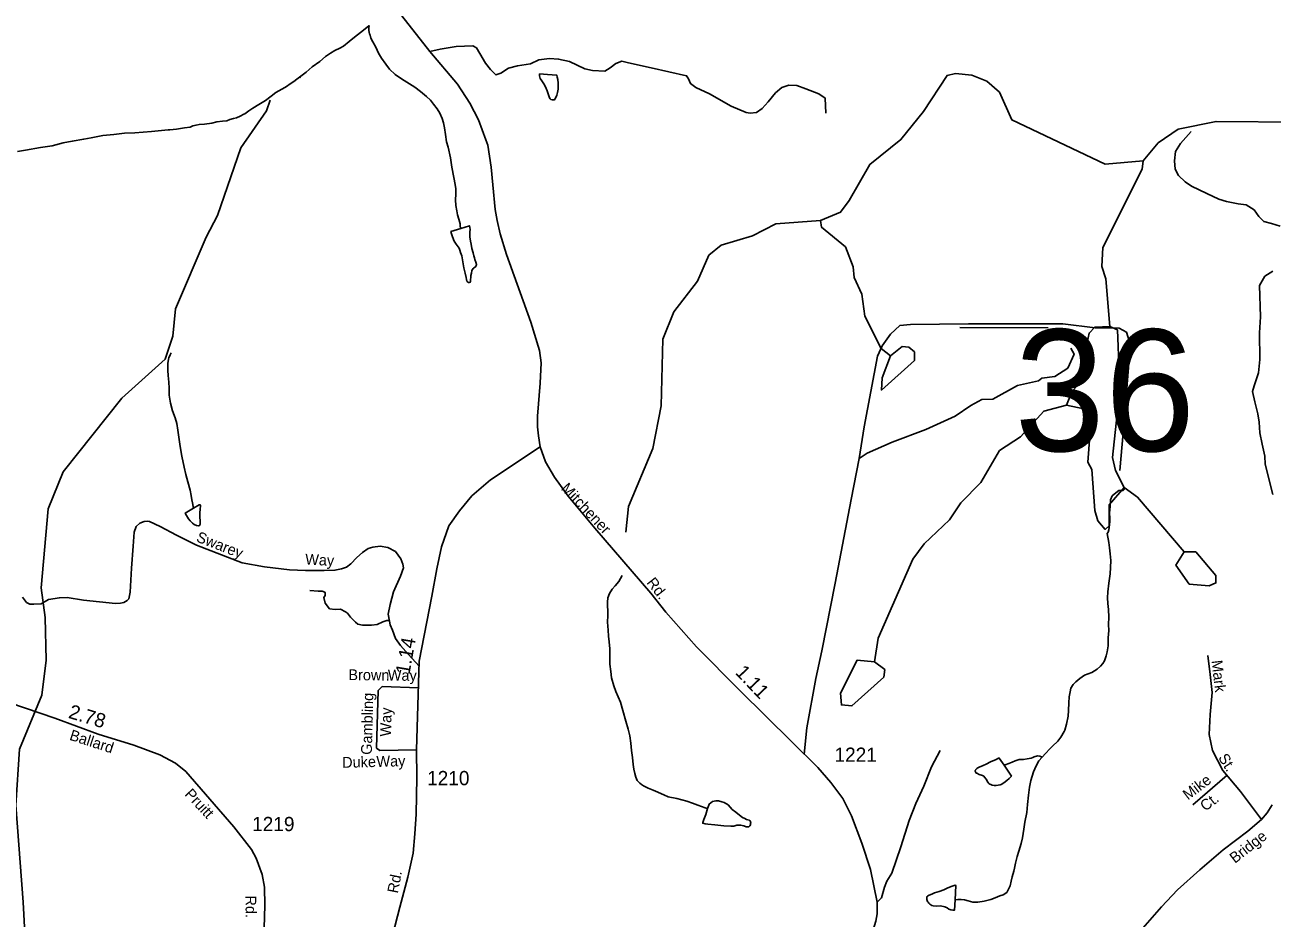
# Model space of a CAD drawing. Extents: x 2126262 to 2293712, y 749403 to 919119.
# Drawn here: x 2170507 to 2181448, y 865595 to 873429 of the extents above; entities that cross this region are included whole.
import ezdxf

# ---------------------------------------------------------------- set-up
doc = ezdxf.new("R2010")
doc.units = 0
for name, color, linetype in [('Exist Hydrographic Creek Single Shore', 7, 'Continuous'), ('Exist Hydrographic Misc Water Feature', 7, 'Continuous'), ('Exist Hydrographic Pond Under 1500 Sq Ft', 7, 'Continuous'), ('Exist Road Non-System Type 51', 7, 'Continuous'), ('Exist Road Non-System Type 51 Label', 7, 'Continuous'), ('Exist Road Secondary Mileage Hundredths English Label', 7, 'Continuous'), ('Exist Road Secondary Structure Standard Bridge Number Label', 7, 'Continuous'), ('Exist Road Secondary Type 51 Attributed', 7, 'Continuous'), ('Exist Road Secondary Type 51 Label', 7, 'Continuous'), ('Exist Road Secondary Type 51 Number Label', 7, 'Continuous')]:
    doc.layers.add(name, color=color, linetype=linetype)

msp = doc.modelspace()

# ---------------------------------------------------------------- linework, layer by layer
at = {"layer": 'Exist Hydrographic Creek Single Shore'}
for points in [[(2172927, 872980), (2172973, 873014), (2173028, 873061), (2173094, 873109), (2173144, 873151), (2173188, 873182), (2173227, 873206), (2173269, 873226), (2173301, 873242), (2173351, 873285), (2173413, 873333), (2173462, 873371), (2173524, 873421), (2173528, 873423)], [(2174330, 871644), (2174328, 871648), (2174326, 871664), (2174324, 871684), (2174313, 871724), (2174303, 871762), (2174295, 871798), (2174287, 871846), (2174285, 871896), (2174288, 871944), (2174288, 871992), (2174282, 872030), (2174270, 872092), (2174253, 872182), (2174240, 872262), (2174220, 872358), (2174206, 872404), (2174196, 872469), (2174187, 872525), (2174179, 872569), (2174167, 872609), (2174146, 872655), (2174122, 872693), (2174092, 872735), (2174066, 872769), (2174029, 872802), (2173977, 872844), (2173927, 872882), (2173881, 872912), (2173833, 872941), (2173793, 872969), (2173754, 872993), (2173706, 873041), (2173672, 873084), (2173634, 873138), (2173609, 873180), (2173585, 873234), (2173559, 873280), (2173541, 873314), (2173535, 873338), (2173531, 873351), (2173525, 873379), (2173524, 873401), (2173528, 873423)], [(2177487, 871713), (2177662, 871788), (2177737, 871888), (2177918, 872206), (2178192, 872424), (2178390, 872669), (2178597, 872986), (2178672, 873004), (2178813, 872988), (2178947, 872936), (2179056, 872839), (2179165, 872597), (2179984, 872209), (2180317, 872238)], [(2170441, 872320), (2170513, 872331), (2170643, 872353), (2170745, 872370), (2170841, 872394), (2170922, 872409), (2171023, 872428), (2171088, 872440), (2171190, 872458), (2171286, 872469), (2171380, 872480), (2171472, 872484), (2171618, 872493), (2171764, 872508), (2171778, 872510), (2171836, 872516), (2171906, 872526), (2171956, 872533), (2171980, 872543), (2172008, 872551), (2172036, 872555), (2172081, 872559), (2172146, 872568), (2172191, 872578), (2172239, 872584), (2172277, 872589), (2172303, 872599), (2172337, 872607), (2172363, 872615), (2172395, 872629), (2172427, 872645), (2172435, 872649), (2172471, 872676), (2172507, 872700), (2172558, 872732), (2172618, 872766), (2172668, 872803), (2172708, 872837), (2172786, 872881), (2172802, 872889), (2172835, 872912), (2172867, 872934), (2172893, 872952), (2172927, 872980)], [(2170469, 864959), (2170527, 865083), (2170491, 865733), (2170427, 866584), (2170458, 867075), (2170655, 867550), (2170694, 867858), (2170684, 868232), (2170649, 868492), (2170712, 869183), (2170843, 869508), (2171356, 870154), (2171738, 870497), (2171803, 870699), (2171827, 870938), (2172098, 871566), (2172197, 871757), (2172402, 872350), (2172625, 872677), (2172658, 872768)], [(2180317, 872238), (2180450, 872396), (2180624, 872514), (2180957, 872583), (2181698, 872577), (2182081, 872724), (2182239, 872691), (2182722, 872717)], [(2175778, 868980), (2175802, 869206), (2176016, 869713), (2176089, 870089), (2176102, 870672), (2176201, 870913), (2176408, 871181), (2176506, 871409), (2176614, 871498), (2176889, 871578), (2177096, 871685), (2177487, 871713)], [(2171987, 869190), (2171983, 869206), (2171978, 869238), (2171972, 869262), (2171966, 869300), (2171956, 869348), (2171937, 869421), (2171919, 869485), (2171904, 869549), (2171882, 869645), (2171868, 869731), (2171857, 869813), (2171849, 869875), (2171840, 869933), (2171826, 869983), (2171802, 870044), (2171785, 870110), (2171773, 870180), (2171771, 870244), (2171770, 870296), (2171764, 870354), (2171760, 870398), (2171760, 870426), (2171760, 870460), (2171765, 870496)]]:
    msp.add_lwpolyline(points, dxfattribs=at)
at = {"layer": 'Exist Hydrographic Misc Water Feature'}
for points in [[(2175090, 872994), (2175172, 872989), (2175176, 872971), (2175182, 872949), (2175185, 872919), (2175185, 872891), (2175185, 872867), (2175179, 872835), (2175173, 872813), (2175165, 872793), (2175157, 872779), (2175154, 872773), (2175146, 872771), (2175133, 872771), (2175122, 872775), (2175116, 872781), (2175109, 872789), (2175101, 872816), (2175089, 872850), (2175075, 872886), (2175059, 872912), (2175043, 872938), (2175028, 872960), (2175024, 872972), (2175022, 872984), (2175022, 872990), (2175022, 873000), (2175090, 872994)], [(2172916, 872966), (2172927, 872980)], [(2180025, 870785), (2179990, 871202), (2179956, 871311), (2179963, 871478), (2180309, 872163), (2180317, 872238)], [(2178102, 870526), (2178019, 870590), (2177875, 870875), (2177849, 871066), (2177782, 871215), (2177773, 871307), (2177706, 871482), (2177496, 871654), (2177487, 871713)], [(2174330, 871644), (2174406, 871667), (2174410, 871653), (2174412, 871635), (2174410, 871613), (2174411, 871571), (2174415, 871533), (2174421, 871505), (2174427, 871469), (2174439, 871429), (2174445, 871405), (2174450, 871387), (2174453, 871371), (2174464, 871347), (2174468, 871329), (2174468, 871325), (2174466, 871319), (2174464, 871311), (2174452, 871301), (2174446, 871297), (2174440, 871293), (2174432, 871285), (2174428, 871275), (2174424, 871253), (2174420, 871231), (2174419, 871213), (2174417, 871197), (2174417, 871191), (2174415, 871179), (2174413, 871173), (2174403, 871171), (2174397, 871171), (2174389, 871175), (2174385, 871181), (2174380, 871197), (2174377, 871213), (2174368, 871253), (2174358, 871299), (2174339, 871403), (2174327, 871432), (2174321, 871454), (2174317, 871470), (2174309, 871484), (2174291, 871506), (2174273, 871532), (2174266, 871546), (2174255, 871578), (2174248, 871598), (2174244, 871618), (2174330, 871644)], [(2171765, 870496), (2171769, 870508), (2171781, 870534), (2171791, 870553)], [(2177959, 867842), (2177991, 868051), (2178296, 868744), (2178395, 868876), (2178619, 869088), (2178718, 869237), (2178892, 869414), (2179057, 869696), (2179240, 869817), (2179446, 870042), (2179646, 870094)], [(2180157, 869364), (2180156, 869360), (2180141, 869346), (2180103, 869346), (2180076, 869326), (2180044, 869297), (2180030, 869263), (2180028, 869207), (2180023, 869145), (2180025, 869103), (2180025, 869075), (2180023, 869045), (2180019, 869021), (2180016, 869001), (2180010, 868979), (2180000, 868967)], [(2180678, 868806), (2180267, 869287), (2180150, 869371)], [(2171987, 869190), (2171913, 869147), (2171923, 869127), (2171943, 869098), (2171955, 869078), (2171977, 869060), (2171993, 869048), (2172013, 869038), (2172030, 869034), (2172039, 869038), (2172045, 869050), (2172043, 869078), (2172041, 869110), (2172041, 869150), (2172045, 869182), (2172047, 869210), (2172044, 869220), (2172036, 869220), (2171987, 869190)], [(2179431, 867007), (2179459, 867037), (2179499, 867079), (2179522, 867103), (2179568, 867147), (2179596, 867181), (2179623, 867231), (2179630, 867244), (2179645, 867296), (2179659, 867366), (2179663, 867414), (2179664, 867482), (2179668, 867536), (2179676, 867578), (2179684, 867612), (2179703, 867644), (2179727, 867668), (2179761, 867696), (2179803, 867726), (2179866, 867749), (2179913, 867779), (2179944, 867805), (2179962, 867827), (2179978, 867851), (2179992, 867894), (2180002, 867929), (2180009, 867984), (2180011, 868054), (2180015, 868116), (2180014, 868171), (2180016, 868233), (2180012, 868300), (2180007, 868355), (2180003, 868405), (2180007, 868457), (2180016, 868533), (2180028, 868615), (2180031, 868671), (2180033, 868731), (2180029, 868789), (2180022, 868843), (2180016, 868889), (2180000, 868967)], [(2176496, 866556), (2176492, 866556), (2176474, 866562), (2176442, 866574), (2176410, 866585), (2176364, 866603), (2176314, 866619), (2176270, 866633), (2176226, 866644), (2176150, 866658), (2176112, 866676), (2176040, 866707), (2176018, 866717), (2175975, 866735), (2175935, 866755), (2175915, 866765), (2175901, 866779), (2175879, 866800), (2175865, 866830), (2175857, 866862), (2175848, 866902), (2175842, 866942), (2175836, 867004), (2175828, 867064), (2175823, 867128), (2175815, 867192), (2175799, 867252), (2175778, 867322), (2175751, 867414), (2175731, 867489), (2175691, 867581), (2175674, 867633), (2175654, 867701), (2175648, 867757), (2175639, 867821), (2175637, 867883), (2175638, 867955), (2175632, 868019), (2175626, 868067), (2175624, 868121), (2175617, 868189), (2175621, 868249), (2175621, 868295), (2175619, 868327), (2175618, 868367), (2175622, 868405), (2175634, 868443), (2175658, 868481), (2175685, 868509), (2175717, 868547), (2175747, 868599)], [(2178668, 865755), (2178672, 865755), (2178690, 865757), (2178720, 865757), (2178750, 865753), (2178782, 865747), (2178822, 865733), (2178866, 865734), (2178922, 865742), (2178980, 865756), (2179018, 865773), (2179060, 865789), (2179090, 865799), (2179122, 865819), (2179137, 865849), (2179149, 865877), (2179159, 865917), (2179167, 865955), (2179183, 866005), (2179187, 866033), (2179198, 866075), (2179212, 866134), (2179225, 866180), (2179247, 866250), (2179259, 866298), (2179271, 866374), (2179280, 866436), (2179296, 866520), (2179301, 866592), (2179311, 866672), (2179319, 866744), (2179332, 866802), (2179354, 866876), (2179379, 866930), (2179403, 866974), (2179431, 867007)], [(2179098, 866937), (2179162, 866839), (2179142, 866819), (2179120, 866801), (2179094, 866781), (2179072, 866767), (2179062, 866763), (2179045, 866760), (2179027, 866758), (2179009, 866758), (2178993, 866760), (2178980, 866766), (2178972, 866770), (2178962, 866776), (2178954, 866788), (2178940, 866812), (2178926, 866830), (2178918, 866838), (2178908, 866844), (2178878, 866855), (2178858, 866865), (2178852, 866867), (2178850, 866871), (2178846, 866877), (2178844, 866881), (2178844, 866889), (2178848, 866895), (2178850, 866899), (2178854, 866903), (2178858, 866907), (2178866, 866911), (2178877, 866917), (2178914, 866934), (2178940, 866944), (2178979, 866966), (2179013, 866980), (2179023, 866984), (2179049, 866998), (2179055, 866998), (2179098, 866937)], [(2179098, 866937), (2179115, 866941), (2179129, 866947), (2179139, 866951), (2179167, 866961), (2179195, 866973), (2179211, 866979), (2179229, 866985), (2179267, 866986), (2179299, 866990), (2179335, 866998), (2179349, 867004), (2179361, 867010), (2179389, 867018), (2179411, 867014), (2179431, 867007)], [(2176496, 866556), (2176506, 866586), (2176510, 866594), (2176524, 866606), (2176540, 866616), (2176568, 866622), (2176592, 866623), (2176620, 866615), (2176640, 866607), (2176676, 866589), (2176712, 866547), (2176744, 866523), (2176777, 866498), (2176803, 866478), (2176823, 866468), (2176837, 866460), (2176861, 866452), (2176865, 866450), (2176869, 866448), (2176871, 866444), (2176873, 866438), (2176875, 866432), (2176873, 866424), (2176871, 866412), (2176867, 866404), (2176865, 866400), (2176861, 866398), (2176857, 866394), (2176849, 866394), (2176843, 866394), (2176839, 866394), (2176833, 866396), (2176815, 866404), (2176785, 866410), (2176753, 866409), (2176725, 866401), (2176699, 866401), (2176639, 866405), (2176559, 866412), (2176497, 866418), (2176475, 866420), (2176453, 866426), (2176455, 866434), (2176463, 866458), (2176479, 866502), (2176496, 866556)], [(2178668, 865755), (2178663, 865664), (2178647, 865664), (2178629, 865668), (2178613, 865674), (2178597, 865684), (2178576, 865694), (2178539, 865702), (2178501, 865700), (2178475, 865701), (2178462, 865705), (2178453, 865711), (2178445, 865717), (2178437, 865725), (2178430, 865733), (2178426, 865741), (2178420, 865757), (2178418, 865767), (2178418, 865771), (2178420, 865779), (2178422, 865785), (2178428, 865789), (2178434, 865793), (2178440, 865795), (2178462, 865805), (2178488, 865816), (2178528, 865828), (2178568, 865842), (2178599, 865858), (2178632, 865870), (2178668, 865882), (2178673, 865881), (2178668, 865755)]]:
    msp.add_lwpolyline(points, dxfattribs=at)
at = {"layer": 'Exist Hydrographic Pond Under 1500 Sq Ft'}
for points in [[(2179646, 870094), (2179695, 870217), (2179828, 870359), (2179852, 870460), (2179826, 870644), (2179843, 870726), (2179892, 870778), (2180025, 870785)], [(2180150, 869371), (2180074, 869521), (2180049, 869636), (2180112, 870238), (2180092, 870754), (2180025, 870785)], [(2178102, 870526), (2178202, 870609), (2178260, 870601), (2178311, 870561), (2178311, 870485), (2178021, 870226), (2178028, 870334), (2178102, 870526)], [(2180150, 869371), (2180018, 869220), (2180019, 869036), (2179985, 869004), (2179919, 869078), (2179893, 869170), (2179866, 869528), (2179832, 869594), (2179863, 870017), (2179796, 870061), (2179646, 870094)], [(2180678, 868806), (2180778, 868807), (2180954, 868600), (2180955, 868535), (2180896, 868509), (2180721, 868523), (2180604, 868689), (2180678, 868806)], [(2177959, 867842), (2178051, 867774), (2178043, 867709), (2177762, 867456), (2177670, 867464), (2177661, 867566), (2177809, 867858), (2177959, 867842)]]:
    msp.add_lwpolyline(points, dxfattribs=at)
at = {"layer": 'Exist Road Non-System Type 51'}
msp.add_line((2179484, 870771), (2178710, 870774), dxfattribs=at)
for points in [[(2174059, 873196), (2174149, 873216), (2174291, 873241), (2174436, 873246), (2174469, 873227), (2174497, 873179), (2174548, 873094), (2174591, 873039), (2174639, 872990), (2174681, 873007), (2174750, 873049), (2174827, 873070), (2174941, 873087), (2175016, 873122), (2175110, 873135), (2175189, 873130), (2175285, 873109), (2175418, 873045), (2175487, 873028), (2175595, 873025), (2175640, 873052), (2175692, 873092), (2175743, 873112), (2175802, 873096), (2176000, 873053), (2176312, 872983), (2176328, 872957), (2176345, 872914), (2176394, 872879), (2176514, 872826), (2176702, 872717), (2176833, 872661), (2176870, 872654), (2176926, 872660), (2176975, 872695), (2177027, 872755), (2177092, 872834), (2177147, 872880), (2177209, 872901), (2177278, 872897), (2177359, 872870), (2177472, 872826), (2177527, 872787), (2177532, 872655)], [(2181518, 871665), (2181444, 871688), (2181377, 871705), (2181332, 871748), (2181290, 871808), (2181222, 871850), (2181152, 871861), (2181047, 871879), (2180980, 871900), (2180877, 871951), (2180740, 872014), (2180686, 872053), (2180626, 872108), (2180597, 872165), (2180593, 872237), (2180601, 872318), (2180646, 872390), (2180738, 872493)], [(2181456, 869309), (2181387, 869575), (2181384, 869646), (2181362, 869753), (2181341, 869851), (2181334, 869944), (2181324, 870019), (2181296, 870123), (2181275, 870213), (2181292, 870263), (2181330, 870376), (2181342, 870494), (2181339, 870728), (2181346, 870870), (2181338, 871144), (2181384, 871224), (2181456, 871270)], [(2177825, 869625), (2177870, 869903), (2177987, 870523), (2178026, 870614), (2178102, 870717), (2178183, 870793), (2178275, 870802), (2178785, 870808), (2179373, 870807), (2179612, 870807), (2179895, 870771), (2180108, 870770), (2180170, 870733), (2180195, 870658), (2180195, 870497), (2180150, 869950), (2180113, 869522)], [(2177825, 869625), (2177895, 869674), (2178116, 869769), (2178410, 869880), (2178668, 869998), (2178806, 870090), (2178903, 870142), (2178998, 870147), (2179214, 870267), (2179398, 870306), (2179428, 870330), (2179543, 870345), (2179657, 870419), (2179711, 870542), (2179683, 870595)], [(2177342, 867033), (2177367, 867264), (2177445, 867695), (2177499, 867938), (2177615, 868532), (2177756, 869266), (2177825, 869625)], [(2171581, 869075), (2171554, 869073), (2171515, 869060), (2171482, 869029), (2171464, 868981), (2171455, 868858), (2171442, 868663), (2171431, 868452), (2171418, 868395), (2171403, 868379), (2171374, 868362), (2171344, 868358), (2171302, 868355), (2171021, 868384), (2170876, 868406), (2170810, 868404), (2170714, 868388), (2170648, 868351), (2170584, 868347), (2170549, 868349), (2170521, 868364), (2170486, 868408)], [(2173704, 868198), (2173694, 868261), (2173712, 868344), (2173739, 868457), (2173801, 868594), (2173827, 868668), (2173823, 868699), (2173805, 868747), (2173757, 868809), (2173691, 868846), (2173623, 868857), (2173559, 868848), (2173518, 868835), (2173467, 868800), (2173419, 868756), (2173366, 868701), (2173327, 868673), (2173285, 868659), (2173226, 868646), (2173132, 868644), (2172969, 868644), (2172828, 868648), (2172610, 868675), (2172413, 868712), (2172011, 868867), (2171837, 868952), (2171692, 869029), (2171600, 869073), (2171581, 869075)], [(2173704, 868198), (2173695, 868205), (2173682, 868205), (2173647, 868192), (2173597, 868170), (2173548, 868163), (2173469, 868165), (2173426, 868174), (2173406, 868190), (2173364, 868233), (2173336, 868269), (2173318, 868282), (2173276, 868304), (2173230, 868302), (2173180, 868308), (2173141, 868358), (2173128, 868406), (2173141, 868423), (2173141, 868445), (2173137, 868454), (2173115, 868463), (2173080, 868463), (2173005, 868467)], [(2173803, 867985), (2173757, 868047), (2173733, 868119), (2173711, 868168), (2173704, 868198)], [(2173803, 867985), (2173871, 867906), (2173965, 867803)], [(2181356, 866460), (2181171, 866705), (2181017, 866889), (2180926, 867064), (2180895, 867206), (2180906, 867379), (2180923, 867573), (2180906, 867732), (2180884, 867897)], [(2173943, 867071), (2173619, 867065), (2173591, 867085), (2173605, 867590), (2173641, 867626), (2173959, 867615)], [(2177985, 865734), (2178021, 865771), (2178048, 865865), (2178067, 865918), (2178113, 865988), (2178190, 866220), (2178265, 866450), (2178322, 866600), (2178393, 866753), (2178460, 866922), (2178535, 867063)], [(2180752, 866589), (2181053, 866847)]]:
    msp.add_lwpolyline(points, dxfattribs=at)
at = {"layer": 'Exist Road Secondary Type 51 Attributed'}
for points in [[(2173705, 873662), (2173814, 873508), (2174059, 873196), (2174301, 872910), (2174410, 872743), (2174487, 872596), (2174550, 872420), (2174568, 872375), (2174596, 872182), (2174612, 872027), (2174633, 871810), (2174649, 871714), (2174675, 871598), (2174733, 871416), (2174946, 870823), (2175022, 870574), (2175037, 870465), (2175028, 870288), (2175004, 869997), (2175004, 869903), (2175012, 869824), (2175028, 869728)], [(2175028, 869728), (2174590, 869438), (2174428, 869299), (2174320, 869168), (2174225, 869034), (2174161, 868851), (2174120, 868658), (2174078, 868418), (2173966, 867847), (2173943, 867071), (2173945, 866829), (2173940, 866506), (2173928, 866334), (2173912, 866164), (2173867, 865952), (2173797, 865689), (2173733, 865441), (2173639, 865108), (2173544, 864781), (2173485, 864504), (2173454, 864343), (2173441, 864185)], [(2175028, 869728), (2175074, 869598), (2175154, 869461), (2175274, 869294), (2175506, 869016), (2175997, 868446), (2176129, 868277), (2176399, 867975), (2176778, 867590), (2177462, 866916), (2177576, 866783), (2177683, 866642), (2177759, 866492), (2177850, 866251), (2177924, 866022), (2177985, 865734), (2177984, 865632), (2177973, 865566), (2177878, 865266), (2177786, 864940)], [(2170243, 867526), (2170769, 867348), (2171148, 867209), (2171462, 867112), (2171691, 867026), (2171827, 866954), (2171918, 866880), (2172341, 866395), (2172496, 866197), (2172536, 866119), (2172588, 865978), (2172610, 865865), (2172612, 865706), (2172587, 864911), (2172572, 864370), (2172571, 864127), (2172582, 863844), (2172586, 863636)], [(2181448, 866588), (2181404, 866518), (2181356, 866460), (2181234, 866356), (2181019, 866192), (2180815, 866019), (2180618, 865841), (2180479, 865693), (2180314, 865506)]]:
    msp.add_lwpolyline(points, dxfattribs=at)

# ---------------------------------------------------------------- texts
at = {"layer": 'Exist Road Non-System Type 51 Label'}
for s, rotation, p in [('Swarey', 338.82, (2172003, 868900)), ('Way', 357.395, (2172964, 868695)), ('Mark', 276.5756, (2180917, 867852)), ('Brown', 359.2877, (2173344, 867682)), ('Way', 359.2877, (2173690, 867678)), ('Gambling', 88.56, (2173550, 867026)), ('Way', 88.56, (2173718, 867186)), ('Duke', 1.5814, (2173291, 866912)), ('Way', 1.5814, (2173592, 866920)), ('St.', 302.2508, (2180972, 867001)), ('Mike', 37.2415, (2180710, 866625)), ('Ct.', 37.2415, (2180862, 866527))]:
    msp.add_text(s, height=95, rotation=rotation, dxfattribs=at).set_placement(p)
at = {"layer": 'Exist Road Secondary Mileage Hundredths English Label'}
for s, rotation, p in [('1.14', 80.05, (2173880, 867724)), ('1.11', 313.4902, (2176732, 867743)), ('2.78', 343.2011, (2170881, 867352))]:
    msp.add_text(s, height=125, rotation=rotation, dxfattribs=at).set_placement(p)
at = {"layer": 'Exist Road Secondary Structure Standard Bridge Number Label'}
msp.add_text('36', height=1066.3, dxfattribs=at).set_placement((2179188, 869691))
at = {"layer": 'Exist Road Secondary Type 51 Label'}
for s, rotation, p in [('Mitchener', 313.5869, (2175204, 869358)), ('Rd.', 308.0627, (2175956, 868536)), ('Ballard', 341.9828, (2170891, 867160)), ('Pruitt', 313.2532, (2171902, 866676)), ('Bridge', 37.954, (2181122, 866070)), ('Rd.', 78.9502, (2173778, 865807)), ('Rd.', 270.7409, (2172441, 865792))]:
    msp.add_text(s, height=95, rotation=rotation, dxfattribs=at).set_placement(p)
at = {"layer": 'Exist Road Secondary Type 51 Number Label'}
for s, p in [('1221', (2177609, 866965)), ('1210', (2174035, 866760)), ('1219', (2172500, 866357))]:
    msp.add_text(s, height=125, dxfattribs=at).set_placement(p)

doc.saveas('drawing.dxf')
